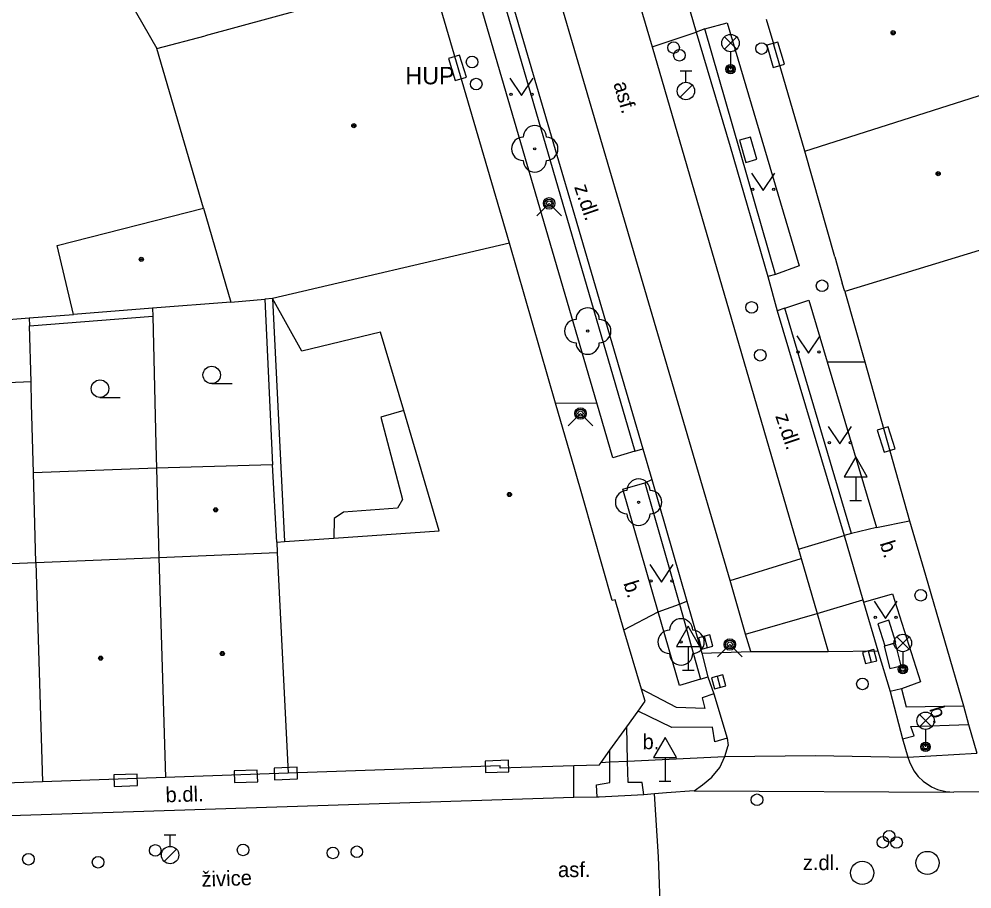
# Model space of a CAD drawing. Extents: x -596229 to -595156, y -1161237 to -1159376.
# Drawn here: x -595518.13 to -595477.11, y -1160883.13 to -1160845.66 of the extents above; entities that cross this region are included whole.
import ezdxf

# ---------------------------------------------------------------- set-up
doc = ezdxf.new("R2010")
doc.units = 0
for name, color, linetype in [('DOP - kresba z DSPS bez souradnic', 7, 'Continuous'), ('DOP - rozhrani ploch obecne', 7, 'Continuous'), ('Level 22', 7, 'Continuous'), ('Level 24', 7, 'Continuous'), ('Level 26', 7, 'Continuous'), ('Level 27', 7, 'Continuous'), ('Level 28', 7, 'Continuous'), ('Level 31', 7, 'Continuous'), ('Level 33', 7, 'Continuous'), ('Level 34', 7, 'Continuous'), ('Level 36', 7, 'Continuous'), ('Level 39', 7, 'Continuous'), ('Specificka linie pasportu komunikaci', 7, 'Continuous'), ('TM - budovy zdene_ betonove - VP', 7, 'Continuous'), ('TM - chodniky - VP', 7, 'Continuous'), ('TM - komunikace - VP', 7, 'Continuous'), ('TM - letecke snimky - pomocna linie', 7, 'Continuous'), ('TM - popis objektu', 7, 'Continuous'), ('TM - popis povrchu', 7, 'Continuous'), ('TM - rozhrani ploch obecne - VP', 7, 'Continuous'), ('TM - vstup do budovy - zdene_ betonove', 7, 'Continuous')]:
    doc.layers.add(name, color=color, linetype=linetype)

msp = doc.modelspace()

# ---------------------------------------------------------------- linework, layer by layer
at = {"layer": 'DOP - kresba z DSPS bez souradnic'}
for points in [[(-595507.22, -1160857.7), (-595506.7, -1160868.17)], [(-595517.69, -1160858.88), (-595512.38, -1160858.46)], [(-595517.62, -1160861.29), (-595517.69, -1160858.88)]]:
    msp.add_lwpolyline(points, dxfattribs=at)
at = {"layer": 'DOP - rozhrani ploch obecne'}
for points in [[(-595507.55, -1160857.73), (-595507.22, -1160864.86)], [(-595512.39, -1160858.11), (-595512.38, -1160858.46)], [(-595521.56, -1160858.84), (-595517.7, -1160858.53)], [(-595517.7, -1160858.53), (-595515.79, -1160858.38)], [(-595517.7, -1160858.53), (-595517.69, -1160858.88)], [(-595512.38, -1160858.46), (-595512.25, -1160863.99)], [(-595512.25, -1160863.99), (-595512.22, -1160865.01)]]:
    msp.add_lwpolyline(points, dxfattribs=at)
at = {"layer": 'Level 22'}
for centre in [(-595495.93, -1160851.25), (-595493.65, -1160859.1), (-595491.46, -1160866.47), (-595489.63, -1160872.49)]:
    msp.add_circle(centre, 0.05, dxfattribs=at)
for centre, start, end in [((-595495.93, -1160850.75), 0, 180), ((-595496.43, -1160851.25), 90, 270), ((-595495.43, -1160851.25), 270, 90), ((-595495.93, -1160851.75), 180, 0), ((-595493.65, -1160858.6), 0, 180), ((-595494.15, -1160859.1), 90, 270), ((-595493.15, -1160859.1), 270, 90), ((-595493.65, -1160859.6), 180, 0), ((-595491.46, -1160865.97), 0, 180), ((-595491.96, -1160866.47), 90, 270), ((-595490.96, -1160866.47), 270, 90), ((-595491.46, -1160866.97), 180, 0), ((-595489.63, -1160871.99), 0, 180), ((-595490.13, -1160872.49), 90, 270), ((-595489.13, -1160872.49), 270, 90), ((-595489.63, -1160872.99), 180, 0)]:
    msp.add_arc(centre, 0.5, start, end, dxfattribs=at)
at = {"layer": 'Level 24'}
for points in [[(-595485.178, -1160847.608), (-595485.463, -1160846.65), (-595485.942, -1160846.792), (-595485.657, -1160847.75)], [(-595498.874, -1160848.164), (-595499.168, -1160847.209), (-595499.646, -1160847.356), (-595499.352, -1160848.311)], [(-595487.118, -1160850.878), (-595486.843, -1160851.839), (-595486.362, -1160851.702), (-595486.637, -1160850.741)], [(-595480.409, -1160864.17), (-595480.715, -1160863.218), (-595481.191, -1160863.37), (-595480.885, -1160864.322)], [(-595481.159, -1160871.708), (-595480.858, -1160872.662), (-595480.381, -1160872.512), (-595480.682, -1160871.558)], [(-595480.884, -1160872.666), (-595480.64, -1160873.636), (-595480.156, -1160873.514), (-595480.4, -1160872.544)], [(-595507.139, -1160878.427), (-595506.14, -1160878.391), (-595506.158, -1160877.891), (-595507.157, -1160877.927)], [(-595497.062, -1160877.586), (-595498.061, -1160877.619), (-595498.044, -1160878.119), (-595497.045, -1160878.085)], [(-595514.038, -1160878.714), (-595513.039, -1160878.681), (-595513.056, -1160878.181), (-595514.055, -1160878.215)], [(-595508.858, -1160878.545), (-595507.858, -1160878.509), (-595507.876, -1160878.01), (-595508.876, -1160878.046)]]:
    msp.add_lwpolyline(points, close=True, dxfattribs=at)
at = {"layer": 'Level 26'}
msp.add_circle((-595498.63, -1160847.51), 0.25, dxfattribs=at)
at = {"layer": 'Level 27'}
for p, q in [((-595488.633, -1160872.248), (-595488.507, -1160872.732)), ((-595481.575, -1160872.879), (-595481.445, -1160873.361)), ((-595488.075, -1160873.969), (-595487.945, -1160874.451))]:
    msp.add_line(p, q, dxfattribs=at)
for points in [[(-595488.875, -1160872.311), (-595488.749, -1160872.795), (-595488.265, -1160872.669), (-595488.391, -1160872.185)], [(-595481.816, -1160872.943), (-595481.687, -1160873.426), (-595481.204, -1160873.297), (-595481.333, -1160872.814)], [(-595488.316, -1160874.033), (-595488.187, -1160874.516), (-595487.704, -1160874.387), (-595487.833, -1160873.904)]]:
    msp.add_lwpolyline(points, close=True, dxfattribs=at)
for centre in [(-595479.02, -1160882.01), (-595481.83, -1160882.44)]:
    msp.add_circle(centre, 0.5, dxfattribs=at)
at = {"layer": 'Level 28'}
for p, q in [((-595489.67, -1160847.885), (-595489.17, -1160847.885)), ((-595489.42, -1160848.385), (-595489.42, -1160847.885)), ((-595489.678, -1160849.032), (-595489.148, -1160848.502)), ((-595511.88, -1160880.795), (-595511.38, -1160880.795)), ((-595511.63, -1160881.295), (-595511.63, -1160880.795)), ((-595511.888, -1160881.942), (-595511.358, -1160881.412))]:
    msp.add_line(p, q, dxfattribs=at)
for centre, radius in [((-595489.95, -1160846.89), 0.25), ((-595489.7, -1160847.22), 0.25), ((-595498.45, -1160848.46), 0.25), ((-595489.42, -1160848.76), 0.375), ((-595483.56, -1160857.15), 0.25), ((-595486.59, -1160858.08), 0.25), ((-595486.22, -1160860.14), 0.25), ((-595481.82, -1160874.3), 0.25), ((-595480.67, -1160880.86), 0.25), ((-595508.49, -1160881.45), 0.25), ((-595480.94, -1160881.12), 0.25), ((-595480.35, -1160881.13), 0.25), ((-595517.73, -1160881.85), 0.25), ((-595512.27, -1160881.47), 0.25), ((-595511.63, -1160881.67), 0.375), ((-595504.62, -1160881.58), 0.25), ((-595503.59, -1160881.53), 0.25), ((-595514.73, -1160881.98), 0.25)]:
    msp.add_circle(centre, radius, dxfattribs=at)
at = {"layer": 'Level 31'}
for points in [[(-595495.84, -1160854.13), (-595495.31, -1160853.6), (-595494.78, -1160854.13)], [(-595494.49, -1160863.18), (-595493.96, -1160862.65), (-595493.43, -1160863.18)], [(-595488.06, -1160873.13), (-595487.53, -1160872.6), (-595487, -1160873.13)]]:
    msp.add_lwpolyline(points, dxfattribs=at)
for centre, radius in [((-595486.16, -1160846.93), 0.25), ((-595495.31, -1160853.6), 0.25), ((-595495.31, -1160853.6), 0.18), ((-595495.31, -1160853.6), 0.11), ((-595493.96, -1160862.65), 0.25), ((-595493.96, -1160862.65), 0.18), ((-595493.96, -1160862.65), 0.11), ((-595479.31, -1160870.48), 0.25), ((-595487.53, -1160872.6), 0.25), ((-595487.53, -1160872.6), 0.18), ((-595487.53, -1160872.6), 0.11), ((-595486.36, -1160879.29), 0.25)]:
    msp.add_circle(centre, radius, dxfattribs=at)
at = {"layer": 'Level 33'}
for p, q in [((-595487.765, -1160846.96), (-595487.235, -1160846.43)), ((-595487.765, -1160846.43), (-595487.235, -1160846.96)), ((-595487.5, -1160847.07), (-595487.5, -1160847.82)), ((-595480.345, -1160872.8), (-595479.815, -1160872.27)), ((-595480.345, -1160872.27), (-595479.815, -1160872.8)), ((-595480.08, -1160872.91), (-595480.08, -1160873.66)), ((-595479.365, -1160876.15), (-595478.835, -1160875.62)), ((-595479.365, -1160875.62), (-595478.835, -1160876.15)), ((-595479.1, -1160876.26), (-595479.1, -1160877.01))]:
    msp.add_line(p, q, dxfattribs=at)
for centre, radius in [((-595487.5, -1160846.695), 0.375), ((-595487.5, -1160847.82), 0.2), ((-595487.5, -1160847.82), 0.145), ((-595487.5, -1160847.82), 0.0876), ((-595480.08, -1160872.535), 0.375), ((-595480.08, -1160873.66), 0.2), ((-595480.08, -1160873.66), 0.145), ((-595480.08, -1160873.66), 0.0876), ((-595479.1, -1160875.885), 0.375), ((-595479.1, -1160877.01), 0.2), ((-595479.1, -1160877.01), 0.145), ((-595479.1, -1160877.01), 0.0876)]:
    msp.add_circle(centre, radius, dxfattribs=at)
at = {"layer": 'Level 34'}
for p, q in [((-595482.11, -1160865.382), (-595482.11, -1160866.4)), ((-595482.36, -1160866.4), (-595481.86, -1160866.4)), ((-595489.32, -1160872.682), (-595489.32, -1160873.7)), ((-595489.57, -1160873.7), (-595489.07, -1160873.7)), ((-595490.32, -1160877.472), (-595490.32, -1160878.49)), ((-595490.57, -1160878.49), (-595490.07, -1160878.49))]:
    msp.add_line(p, q, dxfattribs=at)
for points in [[(-595482.61, -1160865.382), (-595481.61, -1160865.382), (-595482.11, -1160864.516)], [(-595489.82, -1160872.682), (-595488.82, -1160872.682), (-595489.32, -1160871.816)], [(-595490.82, -1160877.472), (-595489.82, -1160877.472), (-595490.32, -1160876.606)]]:
    msp.add_lwpolyline(points, close=True, dxfattribs=at)
at = {"layer": 'Level 36'}
for p, q in [((-595509.84, -1160861.365), (-595508.965, -1160861.365)), ((-595514.65, -1160861.955), (-595513.775, -1160861.955))]:
    msp.add_line(p, q, dxfattribs=at)
for points in [[(-595497, -1160848.2), (-595496.5, -1160848.95), (-595496, -1160848.2)], [(-595486.59, -1160852.3), (-595486.09, -1160853.05), (-595485.59, -1160852.3)], [(-595484.64, -1160859.3), (-595484.14, -1160860.05), (-595483.64, -1160859.3)], [(-595483.29, -1160863.21), (-595482.79, -1160863.96), (-595482.29, -1160863.21)], [(-595490.97, -1160869.16), (-595490.47, -1160869.91), (-595489.97, -1160869.16)], [(-595481.32, -1160870.73), (-595480.82, -1160871.48), (-595480.32, -1160870.73)]]:
    msp.add_lwpolyline(points, dxfattribs=at)
for centre, radius in [((-595496.95, -1160848.9), 0.05), ((-595496.051, -1160848.9), 0.05), ((-595486.54, -1160853), 0.05), ((-595485.641, -1160853), 0.05), ((-595484.59, -1160860), 0.05), ((-595483.691, -1160860), 0.05), ((-595509.84, -1160860.99), 0.375), ((-595514.65, -1160861.58), 0.375), ((-595483.24, -1160863.91), 0.05), ((-595482.341, -1160863.91), 0.05), ((-595490.92, -1160869.86), 0.05), ((-595490.021, -1160869.86), 0.05), ((-595481.27, -1160871.43), 0.05), ((-595480.371, -1160871.43), 0.05)]:
    msp.add_circle(centre, radius, dxfattribs=at)
at = {"layer": 'Level 39'}
for centre, radius in [((-595480.5, -1160846.25), 0.09), ((-595480.5, -1160846.25), 0.0398), ((-595503.72, -1160850.25), 0.09), ((-595503.72, -1160850.25), 0.0398), ((-595478.56, -1160852.32), 0.09), ((-595478.56, -1160852.32), 0.0398), ((-595512.87, -1160856.01), 0.09), ((-595512.87, -1160856.01), 0.0398), ((-595497.02, -1160866.14), 0.09), ((-595497.02, -1160866.14), 0.0398), ((-595509.67, -1160866.8), 0.09), ((-595509.67, -1160866.8), 0.0398), ((-595509.38, -1160872.99), 0.09), ((-595509.38, -1160872.99), 0.0398), ((-595514.62, -1160873.19), 0.09), ((-595514.62, -1160873.19), 0.0398)]:
    msp.add_circle(centre, radius, dxfattribs=at)
at = {"layer": 'Specificka linie pasportu komunikaci'}
for points in [[(-595490.88, -1160846.85), (-595488.98, -1160846.23)], [(-595483.34, -1160860.43), (-595481.72, -1160860.43)], [(-595495.03, -1160862.2), (-595493.26, -1160862.19)], [(-595481.21, -1160867.56), (-595479.79, -1160867.27)], [(-595484.58, -1160868.49), (-595482.6, -1160867.9)], [(-595487.52, -1160869.85), (-595484.46, -1160868.89)], [(-595490.61, -1160871.2), (-595489.7, -1160870.87)], [(-595489.7, -1160870.87), (-595489.38, -1160870.74)], [(-595483.77, -1160871.26), (-595481.8, -1160870.68)], [(-595492.09, -1160871.97), (-595490.61, -1160871.2)], [(-595486.85, -1160872.16), (-595483.77, -1160871.26)], [(-595491.93, -1160877.63), (-595487.74, -1160877.42)], [(-595487.74, -1160877.42), (-595483.86, -1160877.38), (-595479.86, -1160877.45)], [(-595479.86, -1160877.45), (-595476.9, -1160877.28)], [(-595493.07, -1160877.68), (-595492.69, -1160877.66)], [(-595492.69, -1160877.66), (-595491.93, -1160877.63)], [(-595490.5, -1160884.48), (-595490.6, -1160881.75), (-595490.77, -1160879.03)]]:
    msp.add_lwpolyline(points, dxfattribs=at)
at = {"layer": 'TM - budovy zdene_ betonove - VP'}
for points in [[(-595514.34, -1160843.2), (-595512.2, -1160846.93)], [(-595500.41, -1160843.72), (-595510.12, -1160846.38)], [(-595497.01, -1160855.31), (-595500.41, -1160843.72)], [(-595512.2, -1160846.93), (-595510.12, -1160846.38)], [(-595510.2, -1160853.8), (-595512.2, -1160846.93)], [(-595484.3, -1160851.35), (-595485.64, -1160846.77)], [(-595484.3, -1160851.35), (-595474.89, -1160848.35)], [(-595483.01, -1160855.9), (-595484.3, -1160851.35)], [(-595516.5, -1160855.42), (-595510.2, -1160853.8)], [(-595510.2, -1160853.8), (-595509.02, -1160857.85)], [(-595474.26, -1160854.85), (-595482.58, -1160857.4)], [(-595497.01, -1160855.31), (-595507.22, -1160857.7)], [(-595495.03, -1160862.2), (-595497.01, -1160855.31)], [(-595515.79, -1160858.38), (-595516.5, -1160855.42)], [(-595482.58, -1160857.4), (-595482.69, -1160857.03)], [(-595482.58, -1160857.4), (-595481.72, -1160860.43)], [(-595509.02, -1160857.85), (-595507.55, -1160857.73)], [(-595507.22, -1160857.7), (-595507.55, -1160857.73)], [(-595505.96, -1160859.97), (-595507.22, -1160857.7)], [(-595512.39, -1160858.11), (-595515.79, -1160858.38)], [(-595509.02, -1160857.85), (-595512.39, -1160858.11)], [(-595502.57, -1160859.14), (-595505.96, -1160859.97)], [(-595501.57, -1160862.52), (-595502.57, -1160859.14)], [(-595481.72, -1160860.43), (-595479.79, -1160867.27)], [(-595517.62, -1160861.29), (-595523, -1160861.52)], [(-595517.6, -1160862.24), (-595517.62, -1160861.29)], [(-595517.52, -1160865.2), (-595517.6, -1160862.24)], [(-595494.21, -1160865.06), (-595495.03, -1160862.2)], [(-595500.05, -1160867.7), (-595501.57, -1160862.52)], [(-595507.22, -1160864.86), (-595512.22, -1160865.01)], [(-595512.22, -1160865.01), (-595512.11, -1160868.85)], [(-595507.04, -1160868.19), (-595507.22, -1160864.86)], [(-595517.41, -1160869.07), (-595517.52, -1160865.2)], [(-595492.59, -1160870.71), (-595493.85, -1160866.31)], [(-595506.7, -1160868.17), (-595504.58, -1160868.02)], [(-595504.58, -1160868.02), (-595500.05, -1160867.7)], [(-595507.04, -1160868.19), (-595506.7, -1160868.17)], [(-595507.04, -1160868.19), (-595507.02, -1160868.64)], [(-595517.41, -1160869.07), (-595512.11, -1160868.85)], [(-595512.11, -1160868.85), (-595507.02, -1160868.64)], [(-595512.11, -1160868.85), (-595511.83, -1160878.33)], [(-595507.02, -1160868.64), (-595506.55, -1160878.14)], [(-595522.72, -1160869.29), (-595517.41, -1160869.07)], [(-595517.41, -1160869.07), (-595517.13, -1160878.51)], [(-595479.1, -1160869.62), (-595477.47, -1160875.24)], [(-595492.47, -1160870.68), (-595492.59, -1160870.71)], [(-595492.09, -1160871.97), (-595492.47, -1160870.68)], [(-595491.33, -1160874.52), (-595492.09, -1160871.97)], [(-595491.17, -1160875.04), (-595491.33, -1160874.52)], [(-595491.48, -1160875.47), (-595491.17, -1160875.04)], [(-595477.47, -1160875.24), (-595477.25, -1160876.04)], [(-595491.97, -1160876.15), (-595491.48, -1160875.47)], [(-595492.69, -1160877.15), (-595491.97, -1160876.15)], [(-595477.25, -1160876.04), (-595476.9, -1160877.28)], [(-595493.07, -1160877.68), (-595492.69, -1160877.15)], [(-595497.42, -1160877.83), (-595506.55, -1160878.14)], [(-595497.42, -1160877.93), (-595497.42, -1160877.83)], [(-595494.25, -1160877.83), (-595497.42, -1160877.93)], [(-595493.16, -1160877.8), (-595494.25, -1160877.83)], [(-595493.16, -1160877.8), (-595493.07, -1160877.68)], [(-595506.55, -1160878.14), (-595511.83, -1160878.33)], [(-595517.13, -1160878.51), (-595522.36, -1160878.7)], [(-595511.83, -1160878.33), (-595517.13, -1160878.51)]]:
    msp.add_lwpolyline(points, dxfattribs=at)
at = {"layer": 'TM - chodniky - VP'}
for points in [[(-595497.75, -1160843.22), (-595491.62, -1160864.28)], [(-595493.26, -1160862.19), (-595498.71, -1160843.51)], [(-595488.6, -1160846.08), (-595487.64, -1160845.83), (-595484.55, -1160856.29), (-595485.56, -1160856.67)], [(-595485.56, -1160856.67), (-595488.6, -1160846.08)], [(-595485.16, -1160858.11), (-595484.13, -1160857.77), (-595483.34, -1160860.43)], [(-595482.29, -1160867.82), (-595485.16, -1160858.11)], [(-595483.34, -1160860.43), (-595481.21, -1160867.56)], [(-595491.62, -1160864.28), (-595492.57, -1160864.56), (-595493.26, -1160862.19)], [(-595490.61, -1160871.2), (-595492.14, -1160865.91), (-595491.19, -1160865.63)], [(-595491.19, -1160865.63), (-595489.7, -1160870.87)], [(-595481.21, -1160867.56), (-595482.29, -1160867.82)], [(-595481.77, -1160870.78), (-595480.53, -1160870.42), (-595479.32, -1160874.21), (-595480.14, -1160874.51)], [(-595489.7, -1160870.87), (-595488.79, -1160874.09)], [(-595488.79, -1160874.09), (-595489.69, -1160874.36), (-595490.61, -1160871.2)], [(-595480.14, -1160874.51), (-595480.62, -1160874.63)]]:
    msp.add_lwpolyline(points, dxfattribs=at)
at = {"layer": 'TM - komunikace - VP'}
for points in [[(-595490.11, -1160842.31), (-595488.98, -1160846.23)], [(-595497.44, -1160843.14), (-595494.98, -1160851.52)], [(-595488.98, -1160846.23), (-595487.51, -1160851.15), (-595485.9, -1160856.75)], [(-595494.98, -1160851.52), (-595494.22, -1160854.11)], [(-595494.22, -1160854.11), (-595491.27, -1160864.17)], [(-595485.9, -1160856.75), (-595485.49, -1160858.23)], [(-595485.49, -1160858.23), (-595482.6, -1160867.9)], [(-595491.27, -1160864.17), (-595490.89, -1160865.49)], [(-595490.89, -1160865.49), (-595489.38, -1160870.74)], [(-595482.6, -1160867.9), (-595481.8, -1160870.68)], [(-595489.38, -1160870.74), (-595488.74, -1160872.98)], [(-595481.8, -1160870.68), (-595481.77, -1160870.78)], [(-595481.77, -1160870.78), (-595481.16, -1160872.88)], [(-595488.74, -1160872.98), (-595488.47, -1160873.99)], [(-595481.16, -1160872.88), (-595480.62, -1160874.63)], [(-595488.47, -1160873.99), (-595488.22, -1160874.72)], [(-595480.62, -1160874.63), (-595480.09, -1160876.67)], [(-595488.22, -1160874.72), (-595487.64, -1160876.63)], [(-595487.64, -1160876.63), (-595487.6, -1160876.95)], [(-595480.09, -1160876.67), (-595479.86, -1160877.45)], [(-595487.74, -1160877.42), (-595487.6, -1160876.95)], [(-595489.06, -1160878.9), (-595488.7, -1160878.65), (-595488.3, -1160878.31), (-595487.96, -1160877.9), (-595487.74, -1160877.42)], [(-595479.86, -1160877.45), (-595479.8, -1160877.66)], [(-595479.8, -1160877.66), (-595479.61, -1160878.04), (-595479.42, -1160878.29), (-595479.21, -1160878.49), (-595478.85, -1160878.73), (-595478.59, -1160878.84), (-595478.23, -1160878.93), (-595477.89, -1160878.96)], [(-595491.24, -1160879.07), (-595493.16, -1160879.18)], [(-595490.77, -1160879.03), (-595491.24, -1160879.07)], [(-595489.06, -1160878.9), (-595490.26, -1160878.99), (-595490.77, -1160879.03)], [(-595476.4, -1160878.94), (-595477.89, -1160878.96)], [(-595494.25, -1160879.19), (-595516.29, -1160879.91), (-595555.51, -1160881.17), (-595557.41, -1160881.31)], [(-595493.24, -1160879.18), (-595494.25, -1160879.19)], [(-595493.16, -1160879.18), (-595493.24, -1160879.18)]]:
    msp.add_lwpolyline(points, dxfattribs=at)
at = {"layer": 'TM - letecke snimky - pomocna linie'}
msp.add_lwpolyline([(-595512.22, -1160865.01), (-595517.52, -1160865.2)], dxfattribs=at)
at = {"layer": 'TM - rozhrani ploch obecne - VP'}
for points in [[(-595487.52, -1160869.85), (-595495.5, -1160842.6)], [(-595492.05, -1160842.87), (-595490.88, -1160846.85)], [(-595488.6, -1160846.08), (-595488.98, -1160846.23)], [(-595490.88, -1160846.85), (-595484.58, -1160868.49)], [(-595485.56, -1160856.67), (-595485.9, -1160856.75)], [(-595485.16, -1160858.11), (-595485.49, -1160858.23)], [(-595501.57, -1160862.52), (-595502.56, -1160862.81), (-595501.63, -1160866.35), (-595501.84, -1160866.73), (-595504.16, -1160866.9), (-595504.57, -1160867.18), (-595504.58, -1160868.02)], [(-595491.62, -1160864.28), (-595491.27, -1160864.17)], [(-595491.19, -1160865.63), (-595490.89, -1160865.49)], [(-595482.29, -1160867.82), (-595482.6, -1160867.9)], [(-595484.58, -1160868.49), (-595484.46, -1160868.89)], [(-595484.46, -1160868.89), (-595483.77, -1160871.26)], [(-595486.85, -1160872.16), (-595487.52, -1160869.85)], [(-595483.77, -1160871.26), (-595483.29, -1160872.9)], [(-595486.63, -1160872.9), (-595486.85, -1160872.16)], [(-595488.74, -1160872.98), (-595486.63, -1160872.9)], [(-595486.63, -1160872.9), (-595483.29, -1160872.9)], [(-595483.29, -1160872.9), (-595481.16, -1160872.88)], [(-595488.79, -1160874.09), (-595488.47, -1160873.99)], [(-595488.22, -1160874.72), (-595488.72, -1160874.9), (-595488.61, -1160875.36), (-595489.82, -1160875.31), (-595491.33, -1160874.52)], [(-595480.14, -1160874.51), (-595479.94, -1160875.28), (-595477.47, -1160875.24)], [(-595487.64, -1160876.63), (-595488.17, -1160876.79), (-595488.27, -1160876.16), (-595490.03, -1160876.18), (-595491.48, -1160875.47)], [(-595491.93, -1160877.63), (-595491.97, -1160876.15)], [(-595480.09, -1160876.67), (-595479.59, -1160876.53), (-595479.73, -1160876.13), (-595477.25, -1160876.04)], [(-595492.69, -1160877.66), (-595492.69, -1160877.15)], [(-595494.25, -1160879.19), (-595494.25, -1160877.83)], [(-595493.24, -1160879.18), (-595493.27, -1160878.64), (-595492.7, -1160878.54), (-595492.69, -1160877.66)], [(-595491.24, -1160879.07), (-595491.31, -1160878.54), (-595491.91, -1160878.55), (-595491.93, -1160877.63)], [(-595489.06, -1160878.9), (-595477.89, -1160878.96)]]:
    msp.add_lwpolyline(points, dxfattribs=at)
at = {"layer": 'TM - vstup do budovy - zdene_ betonove'}
for points in [[(-595485.96, -1160845.66), (-595485.64, -1160846.77)], [(-595483.01, -1160855.9), (-595482.69, -1160857.03)], [(-595493.85, -1160866.31), (-595494.21, -1160865.06)], [(-595479.79, -1160867.27), (-595479.1, -1160869.62)]]:
    msp.add_lwpolyline(points, dxfattribs=at)

# ---------------------------------------------------------------- texts
at = {"layer": 'TM - popis objektu'}
msp.add_text('HUP', height=0.75, dxfattribs=at).set_placement((-595501.5, -1160848.47))
at = {"layer": 'TM - popis povrchu'}
for s, rotation, p in [('asf.', 286.116, (-595492.55, -1160848.44)), ('z.dl.', 288.6727, (-595494.24, -1160852.89)), ('z.dl.', 288.6727, (-595485.58, -1160862.76)), ('b.', 287.1313, (-595481.08, -1160868.24)), ('b.', 287.1313, (-595492.12, -1160869.96)), ('b.', 287.1313, (-595478.95, -1160875.37)), ('b.dl.', 1.7774, (-595511.82, -1160879.4)), ('živice', 2.0306, (-595510.27, -1160883.04))]:
    msp.add_text(s, height=0.65, rotation=rotation, dxfattribs=at).set_placement(p)
for s, p in [('b.', (-595491.29, -1160877.11)), ('asf.', (-595494.93, -1160882.62)), ('z.dl.', (-595484.39, -1160882.32))]:
    msp.add_text(s, height=0.65, dxfattribs=at).set_placement(p)

doc.saveas('drawing.dxf')
